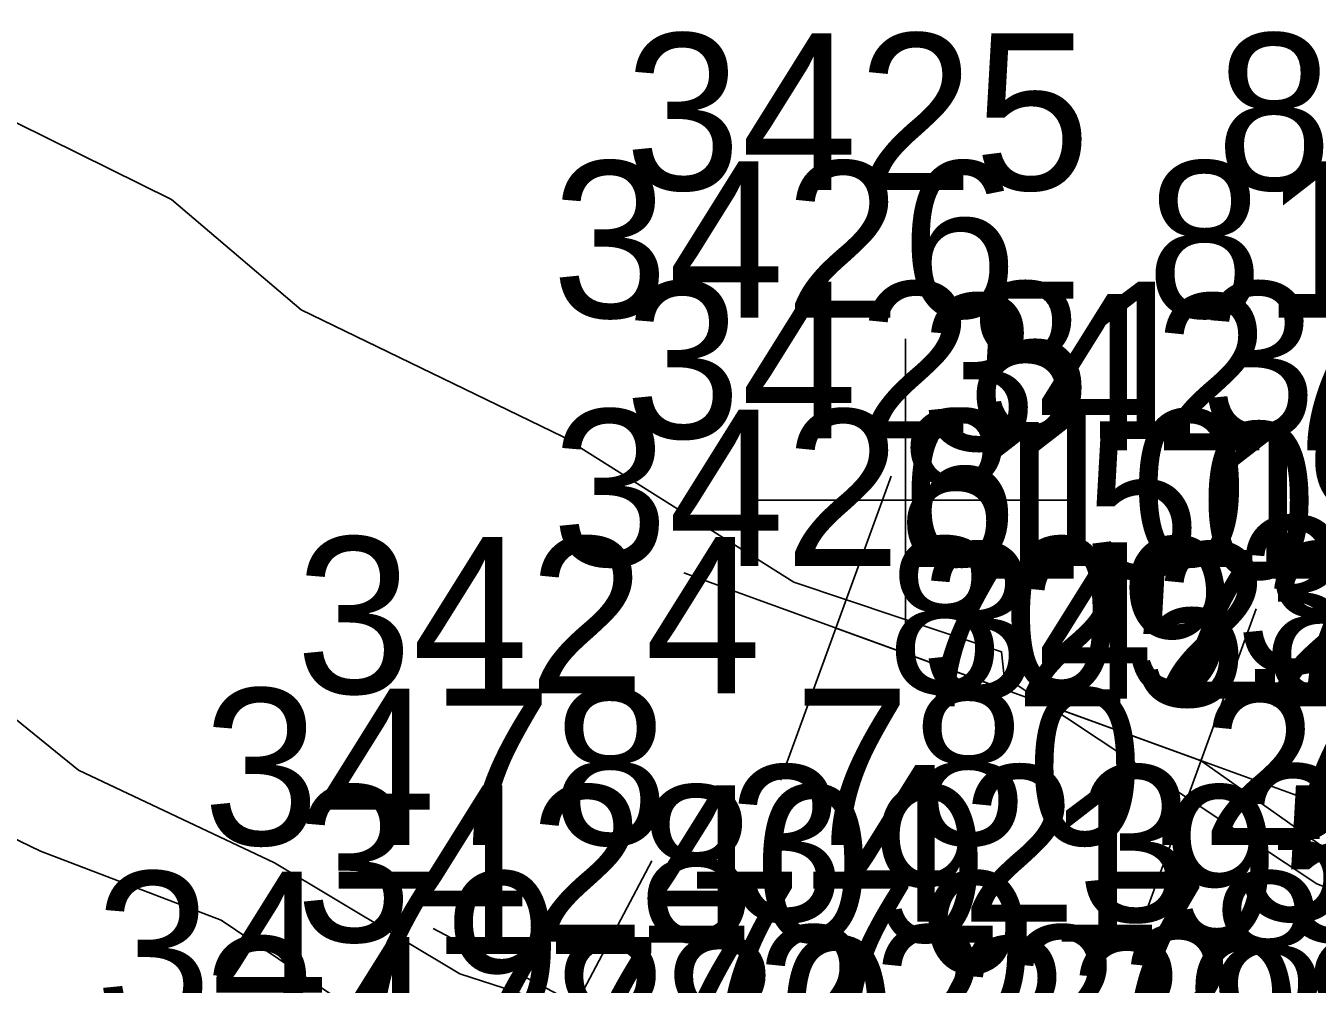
# Model space of a CAD drawing. Extents: x 1602514 to 1609837, y 863887 to 871157.
# Drawn here: x 1607302.3 to 1607364.7, y 866029.4 to 866075.7 of the extents above; entities that cross this region are included whole.
import ezdxf

# ---------------------------------------------------------------- set-up
doc = ezdxf.new("R2010")
doc.units = 0
for name, color, linetype in [('Default', 7, 'Continuous'), ('Survey-Point', 7, 'Continuous'), ('Survey-Ridge Lines', 7, 'Continuous'), ('Survey-Spot dirt', 7, 'Continuous'), ('Survey-Text-Elevation', 7, 'Continuous'), ('Survey-Text-Feature', 7, 'Continuous'), ('Survey-Text-Name and Number', 7, 'Continuous')]:
    doc.layers.add(name, color=color, linetype=linetype)

msp = doc.modelspace()

# ---------------------------------------------------------------- linework, layer by layer
at = {"layer": 'Default'}
msp.add_lwpolyline([(1607341.462, 866046.603), (1607359.101, 866040.194), (1607374.303, 866029.45), (1607408.003, 866012.526), (1607434.093, 866004.298), (1607465.785, 865992.04), (1607484.479, 865983.479), (1607504.759, 865977.427), (1607525.586, 865959.986), (1607543.876, 865952.463)], dxfattribs=at)
msp.add_lwpolyline([(1607341.462, 866046.603), (1607359.101, 866040.194), (1607374.303, 866029.45), (1607408.003, 866012.526), (1607434.093, 866004.298), (1607465.785, 865992.04), (1607484.479, 865983.479), (1607504.759, 865977.427), (1607525.586, 865959.986), (1607543.876, 865952.463)], dxfattribs=at)
msp.add_lwpolyline([(1607341.462, 866046.603), (1607359.101, 866040.194), (1607374.303, 866029.45), (1607408.003, 866012.526), (1607434.093, 866004.298), (1607465.785, 865992.04), (1607484.479, 865983.479), (1607504.759, 865977.427), (1607525.586, 865959.986), (1607543.876, 865952.463)], dxfattribs=at)
at = {"layer": 'Survey-Point'}
for p, q in [((1607344.129, 866053.946), (1607338.794, 866039.26)), ((1607344.129, 866053.946), (1607338.794, 866039.26)), ((1607348.805, 866043.935), (1607334.119, 866049.271)), ((1607348.805, 866043.935), (1607334.119, 866049.271)), ((1607361.769, 866047.537), (1607356.434, 866032.852)), ((1607361.769, 866047.537), (1607356.434, 866032.852)), ((1607366.444, 866037.527), (1607351.758, 866042.862)), ((1607366.444, 866037.527), (1607351.758, 866042.862)), ((1607325.274, 866021.537), (1607332.57, 866035.354)), ((1607325.274, 866021.537), (1607332.57, 866035.354)), ((1607322.013, 866032.093), (1607335.83, 866024.797)), ((1607322.013, 866032.093), (1607335.83, 866024.797))]:
    msp.add_line(p, q, dxfattribs=at)
at = {"layer": 'Survey-Ridge Lines'}
for points in [[(1607207.931, 866131.685), (1607214.968, 866128.508), (1607224.134, 866122.08), (1607237.762, 866114.595), (1607242.126, 866112.584), (1607246.254, 866109.449), (1607256.395, 866094.452), (1607266.898, 866088.601), (1607273.597, 866084.186), (1607280.41, 866078.983), (1607288.066, 866077.144), (1607300.4, 866071.745), (1607309.373, 866067.306), (1607315.633, 866061.983), (1607328.258, 866055.865), (1607339.43, 866048.814), (1607349.462, 866045.456), (1607349.586, 866044.264), (1607364.685, 866034.241), (1607374.449, 866030.343)], [(1607207.931, 866131.685), (1607214.968, 866128.508), (1607224.134, 866122.08), (1607237.762, 866114.595), (1607242.126, 866112.584), (1607246.254, 866109.449), (1607256.395, 866094.452), (1607266.898, 866088.601), (1607273.597, 866084.186), (1607280.41, 866078.983), (1607288.066, 866077.144), (1607300.4, 866071.745), (1607309.373, 866067.306), (1607315.633, 866061.983), (1607328.258, 866055.865), (1607339.43, 866048.814), (1607349.462, 866045.456), (1607349.586, 866044.264), (1607364.685, 866034.241), (1607374.449, 866030.343)], [(1607358.601, 866011.353), (1607348.836, 866015.251), (1607339.52, 866021.671), (1607333.418, 866026.631), (1607323.303, 866029.892), (1607314.353, 866035.256), (1607304.88, 866039.731), (1607297.244, 866045.917), (1607288.148, 866050.137), (1607278.317, 866054.229), (1607268.919, 866056.891), (1607261.211, 866063.735), (1607251.797, 866067.404), (1607242.137, 866071.307), (1607233.876, 866077.776), (1607223.915, 866079.444), (1607215.254, 866082.483), (1607206.116, 866087.249)], [(1607358.601, 866011.353), (1607348.836, 866015.251), (1607339.52, 866021.671), (1607333.418, 866026.631), (1607323.303, 866029.892), (1607314.353, 866035.256), (1607304.88, 866039.731), (1607297.244, 866045.917), (1607288.148, 866050.137), (1607278.317, 866054.229), (1607268.919, 866056.891), (1607261.211, 866063.735), (1607251.797, 866067.404), (1607242.137, 866071.307), (1607233.876, 866077.776), (1607223.915, 866079.444), (1607215.254, 866082.483), (1607206.116, 866087.249)], [(1607357.473, 866003.341), (1607353.838, 866005.647), (1607345.944, 866012.235), (1607336.808, 866016.305), (1607327.947, 866020.188), (1607320.122, 866026.858), (1607311.772, 866032.491), (1607303.05, 866035.823), (1607294.045, 866040.174), (1607284.788, 866045.423), (1607275.571, 866049.345), (1607266.704, 866053.957), (1607257.857, 866058.566), (1607248.948, 866063.097), (1607239.601, 866066.865), (1607230.25, 866070.52), (1607221.424, 866075.21), (1607213.118, 866081.032), (1607204.24, 866085.625)], [(1607357.473, 866003.341), (1607353.838, 866005.647), (1607345.944, 866012.235), (1607336.808, 866016.305), (1607327.947, 866020.188), (1607320.122, 866026.858), (1607311.772, 866032.491), (1607303.05, 866035.823), (1607294.045, 866040.174), (1607284.788, 866045.423), (1607275.571, 866049.345), (1607266.704, 866053.957), (1607257.857, 866058.566), (1607248.948, 866063.097), (1607239.601, 866066.865), (1607230.25, 866070.52), (1607221.424, 866075.21), (1607213.118, 866081.032), (1607204.24, 866085.625)]]:
    msp.add_lwpolyline(points, dxfattribs=at)
at = {"layer": 'Survey-Spot dirt'}
for p, q in [((1607344.82, 866060.588), (1607344.82, 866044.963)), ((1607344.82, 866060.588), (1607344.82, 866044.963)), ((1607352.633, 866052.776), (1607337.008, 866052.776)), ((1607352.633, 866052.776), (1607337.008, 866052.776))]:
    msp.add_line(p, q, dxfattribs=at)

# ---------------------------------------------------------------- texts
at = {"layer": 'Survey-Text-Elevation'}
for s, p in [('813.2454', (1607359.82, 866067.776)), ('810.9586', (1607356.462, 866061.603)), ('813.2454', (1607347.82, 866055.776)), ('810.9586', (1607344.462, 866049.603)), ('809.1957', (1607343.922, 866043.445)), ('809.7894', (1607362.101, 866043.194)), ('780.2398', (1607339.433, 866036.121)), ('809.1957', (1607331.922, 866031.445)), ('779.7814', (1607334.231, 866027.274)), ('780.2398', (1607327.433, 866024.121))]:
    msp.add_text(s, height=7.56, dxfattribs=at).set_placement(p)
at = {"layer": 'Survey-Text-Feature'}
for s, p in [('150', (1607347.82, 866048.996)), ('150', (1607359.82, 866048.996)), ('725', (1607344.462, 866042.823)), ('725', (1607356.462, 866042.823)), ('725', (1607362.101, 866036.414)), ('722', (1607331.922, 866024.665)), ('722', (1607343.922, 866024.665))]:
    msp.add_text(s, height=7.56, dxfattribs=at).set_placement(p)
at = {"layer": 'Survey-Text-Name and Number'}
for s, p in [('3425', (1607331.264, 866067.776)), ('3426', (1607327.739, 866061.603)), ('3425', (1607331.264, 866055.776)), ('3427', (1607345.557, 866055.194)), ('3426', (1607327.739, 866049.603)), ('3428', (1607360.758, 866044.45)), ('3424', (1607315.377, 866043.445)), ('3427', (1607345.557, 866043.194)), ('3478', (1607310.888, 866036.121)), ('3423', (1607336.258, 866032.419)), ('3428', (1607360.758, 866032.45)), ('3424', (1607315.377, 866031.445)), ('3479', (1607305.686, 866027.274)), ('3478', (1607310.888, 866024.121))]:
    msp.add_text(s, height=7.56, dxfattribs=at).set_placement(p)

doc.saveas('drawing.dxf')
